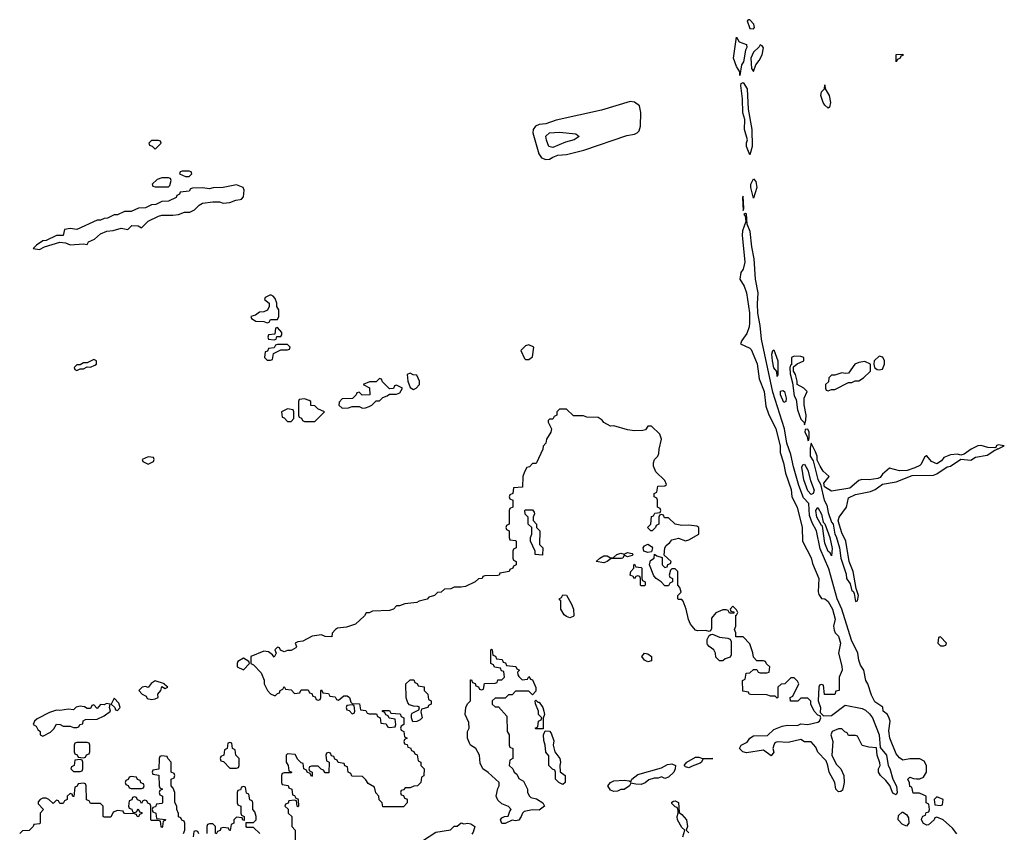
# Model space of a CAD drawing. Header units: inches. Extents: x 2701323 to 2964515, y 494916 to 722124.
# Tile 365 of 656: x 2820574 to 2826366, y 662677 to 667456. Entities that reach past the tile are written whole.
import ezdxf

# ---------------------------------------------------------------- set-up
doc = ezdxf.new("R2010")
doc.units = ezdxf.units.IN
doc.header["$MEASUREMENT"] = 0
doc.layers.add('C8626', color=7, linetype='Continuous')

msp = doc.modelspace()

# ---------------------------------------------------------------- linework, layer by layer
at = {"layer": 'C8626', "color": 2}
for points, elevation in [([(2824863.6, 667456.4), (2824854, 667450), (2824866.4, 667410), (2824870, 667404), (2824890, 667402.8), (2824897.2, 667410), (2824893.2, 667430), (2824870, 667455.3)], 2), ([(2824810, 667128), (2824809.4, 667150), (2824790, 667181.2), (2824772.4, 667230), (2824790, 667354), (2824806.8, 667326.8), (2824850, 667310.7), (2824852.2, 667292.2), (2824843.7, 667276.3), (2824831.6, 667208.4), (2824819.5, 667190)], -2), ([(2824930, 667308.7), (2824923.8, 667296.2), (2824890, 667265.1), (2824874.9, 667230), (2824878, 667170), (2824890, 667152), (2824904, 667190), (2824924.5, 667215.5), (2824940.9, 667250), (2824948.7, 667290), (2824942, 667302)], 2), ([(2825730, 667208), (2825728.9, 667251.1), (2825770, 667254), (2825770, 667246), (2825758, 667242), (2825754, 667230), (2825738, 667222)], -2), ([(2824870, 666662), (2824849.8, 666709.8), (2824850, 666732), (2824856, 666750), (2824838.3, 666810), (2824838.7, 666870), (2824828.8, 666908.8), (2824825.4, 666990), (2824816, 667070), (2824818, 667082), (2824830, 667086.8), (2824853.1, 667050), (2824858.7, 666930), (2824881.1, 666810), (2824882.6, 666710)], -2), ([(2825330, 666935.3), (2825310, 666953.2), (2825299.5, 666970), (2825286.6, 667010), (2825290, 667032), (2825308, 667050), (2825310, 667074), (2825312, 667050), (2825334.8, 667010), (2825344, 666970), (2825337.3, 666942.7)], -2), ([(2824165.7, 666974.3), (2823995.8, 666924.2), (2823730, 666864.8), (2823670, 666843), (2823630, 666839.1), (2823609, 666831), (2823594.6, 666810), (2823592.6, 666790), (2823628, 666668), (2823644.5, 666644.5), (2823670, 666634.9), (2823690, 666636.5), (2823710, 666647.2), (2823740.4, 666659.6), (2823790, 666662.7), (2823891.8, 666688.2), (2824145.2, 666774.8), (2824190, 666782.3), (2824206.6, 666790), (2824217.6, 666802.4), (2824226, 666830), (2824228.2, 666910), (2824219.5, 666950), (2824191.1, 666971.1)], 2), ([(2823710, 666704.5), (2823686, 666710), (2823672.5, 666747.5), (2823668.7, 666771.3), (2823689.7, 666790.3), (2823750, 666794), (2823846, 666786), (2823864.7, 666770), (2823836, 666750), (2823784.7, 666735.3)], 2), ([(2821390, 666746), (2821350, 666746), (2821334, 666730), (2821338, 666718), (2821352.7, 666712.7), (2821370, 666694), (2821406, 666730), (2821402, 666742)], 2), ([(2821570, 666566), (2821530, 666566), (2821518, 666562), (2821514, 666550), (2821550, 666534), (2821570, 666534), (2821586, 666550), (2821582, 666562)], 2), ([(2821850, 666485.2), (2821770, 666469), (2821711.6, 666468.4), (2821690, 666462), (2821650, 666468), (2821590, 666466), (2821578, 666462), (2821570, 666448), (2821518, 666442), (2821514, 666430), (2821498, 666422), (2821494, 666410), (2821450, 666388.7), (2821410, 666388), (2821374, 666370), (2821350, 666368), (2821314, 666350), (2821272.7, 666347.3), (2821230, 666328), (2821190, 666328), (2821150, 666308), (2821130, 666308), (2821090, 666288.7), (2821070, 666288), (2821050, 666278), (2821030, 666278), (2820910, 666222), (2820870, 666228), (2820838, 666222), (2820830, 666188), (2820790, 666188), (2820730, 666158), (2820710, 666155.3), (2820672, 666130), (2820654, 666110), (2820690, 666104.7), (2820720.2, 666119.8), (2820810, 666147.3), (2820843.5, 666143.5), (2820870, 666131.3), (2820950, 666138), (2820970, 666134), (2820978, 666150), (2821014, 666166), (2821050, 666196), (2821087, 666213), (2821124.1, 666215.9), (2821170, 666230.7), (2821210, 666222), (2821234.6, 666245.4), (2821270, 666244.7), (2821290, 666232), (2821330, 666271.3), (2821390, 666301), (2821410, 666306.8), (2821474, 666306), (2821509, 666311), (2821543.6, 666323.6), (2821575.3, 666324.7), (2821602, 666338), (2821630, 666366), (2821650, 666376.3), (2821710, 666386), (2821750, 666384.7), (2821770, 666378), (2821810, 666382), (2821844.7, 666395.3), (2821870, 666398), (2821879, 666401), (2821890, 666414), (2821893.6, 666453.6), (2821889.2, 666469.2)], 2), ([(2821450, 666526), (2821410, 666526), (2821383.6, 666516.4), (2821354, 666490), (2821358, 666478), (2821370, 666474), (2821450, 666474), (2821458, 666482), (2821466, 666510), (2821462, 666522)], 2), ([(2824890, 666406), (2824875.1, 666470), (2824875.6, 666490), (2824890, 666520.7), (2824903.8, 666503.8), (2824910.3, 666470)], -2), ([(2824830, 666418), (2824826, 666410), (2824830, 666334), (2824833.6, 666346.4)], 2), ([(2822050, 665838), (2822018, 665822), (2822014, 665810), (2822042, 665790), (2822042, 665770), (2822031.3, 665748.7), (2822010, 665738), (2821984.7, 665735.3), (2821962, 665718), (2821934, 665710), (2821938, 665698), (2821963.6, 665683.6), (2822010, 665682), (2822030, 665674), (2822042, 665678), (2822050, 665694), (2822090, 665694), (2822098, 665710), (2822098, 665750), (2822086, 665770), (2822086, 665790), (2822076.4, 665816.4), (2822066, 665830)], 2), ([(2822090, 665646), (2822078, 665642), (2822074, 665606), (2822038, 665602), (2822034, 665590), (2822038, 665578), (2822070, 665574), (2822082, 665578), (2822086, 665594), (2822110, 665594), (2822116.4, 665603.6), (2822116.4, 665616.4)], 2), ([(2822150, 665546), (2822090, 665546), (2822078, 665542), (2822070, 665526), (2822038, 665522), (2822032.7, 665507.3), (2822018, 665502), (2822014, 665470), (2822030, 665454), (2822050, 665454), (2822062, 665458), (2822067.3, 665492.7), (2822110, 665514), (2822150, 665514), (2822162, 665518), (2822166, 665530)], 2), ([(2823570, 665544), (2823550, 665539), (2823522, 665510), (2823543.5, 665463.5), (2823550, 665458), (2823570, 665458), (2823590, 665474), (2823598, 665530)], 2), ([(2825030, 665358), (2825027.6, 665387.6), (2825010, 665409.3), (2825002, 665450), (2824998, 665490), (2825003.7, 665510), (2825010, 665515.5), (2825034.7, 665450), (2825034, 665366)], -2), ([(2821010, 665458), (2820970, 665438), (2820950, 665438), (2820930, 665426), (2820910, 665426), (2820894, 665410), (2820898, 665398), (2820910, 665394), (2820930, 665402), (2820950, 665402), (2820970, 665414), (2820990, 665412), (2821016.4, 665423.6), (2821026, 665430), (2821026, 665450)], 2), ([(2825130, 665478), (2825114, 665470), (2825114, 665426), (2825110, 665426), (2825104.7, 665410), (2825107.1, 665372.9), (2825121, 665321), (2825130, 665244.7), (2825142, 665222), (2825150, 665162), (2825170, 665106), (2825187.7, 665087.7), (2825190, 665074), (2825199.3, 665100.7), (2825201.2, 665130), (2825188.4, 665191.6), (2825188, 665230), (2825206, 665270), (2825186, 665290), (2825148, 665310), (2825148, 665330), (2825138, 665370), (2825126, 665390), (2825126, 665414), (2825147.3, 665432.7), (2825186, 665450), (2825186, 665470), (2825170, 665475.3)], 2), ([(2825545.2, 665445.2), (2825510, 665440.9), (2825486, 665430), (2825450, 665378), (2825430, 665375.3), (2825410, 665379), (2825370, 665366), (2825350, 665366), (2825334, 665350), (2825332.7, 665327.3), (2825314, 665310), (2825314, 665290), (2825318, 665278), (2825330, 665274), (2825350, 665282), (2825370, 665282), (2825450, 665322), (2825470, 665322), (2825488.7, 665331.3), (2825510, 665332), (2825538, 665350), (2825578, 665390), (2825578, 665430)], 2), ([(2825630, 665477.2), (2825601, 665450), (2825598, 665430), (2825602, 665410), (2825618, 665398), (2825630, 665396), (2825650, 665401), (2825662, 665430), (2825662, 665450), (2825651.5, 665471.5)], 2), ([(2822690, 665346), (2822670, 665326), (2822632.7, 665327.3), (2822594, 665310), (2822631.6, 665291.6), (2822634, 665250), (2822588.7, 665248.7), (2822570, 665266), (2822558, 665262), (2822554, 665250), (2822531.6, 665228.4), (2822470, 665226), (2822452.7, 665207.3), (2822452, 665190), (2822470, 665172), (2822507.3, 665172.7), (2822530, 665182), (2822570, 665182), (2822590, 665172), (2822607.3, 665172.7), (2822630, 665182), (2822646, 665190), (2822670, 665214), (2822690, 665214), (2822710, 665234), (2822736.4, 665243.6), (2822750, 665254), (2822790, 665254), (2822810, 665262), (2822826, 665290), (2822790, 665306), (2822778, 665302), (2822772.7, 665287.3), (2822750, 665286), (2822707.3, 665327.3), (2822702, 665342)], 2), ([(2822870, 665378), (2822854, 665370), (2822858, 665330), (2822870, 665294), (2822890, 665282), (2822906, 665290), (2822926, 665310), (2822926, 665330), (2822910, 665366), (2822888.4, 665368.4)], 2), ([(2825070, 665204.5), (2825049.8, 665250), (2825050, 665272), (2825063.7, 665276.3), (2825072.8, 665270), (2825082.4, 665230), (2825081, 665210)], -2), ([(2822250, 665226), (2822218, 665222), (2822214, 665210), (2822214, 665130), (2822218, 665118), (2822232, 665112), (2822238, 665098), (2822250, 665094), (2822310, 665094), (2822368, 665150), (2822328.4, 665168.4), (2822310, 665186), (2822287.3, 665187.3), (2822286, 665210), (2822276.4, 665216.4)], 2), ([(2822150, 665168), (2822114, 665150), (2822118, 665118), (2822130, 665114), (2822150, 665094), (2822170, 665094), (2822186, 665110), (2822186, 665150), (2822182, 665162)], 2), ([(2825210, 665048), (2825194, 665046), (2825192, 665030), (2825205.5, 665005.5), (2825210, 664982), (2825216.4, 664983.6), (2825219, 665001), (2825219, 665030)], 2), ([(2825230, 664966), (2825223.8, 664936.2), (2825224.9, 664890), (2825242, 664862), (2825270, 664751.3), (2825284.9, 664724.9), (2825305.7, 664630), (2825321.1, 664601.1), (2825330, 664558), (2825350, 664500.7), (2825359.1, 664490), (2825369.2, 664430), (2825377.5, 664417.5), (2825397.1, 664350), (2825404.9, 664290), (2825434.9, 664194.9), (2825438, 664170), (2825458.8, 664138.8), (2825470, 664098), (2825476, 664096), (2825482, 664082), (2825490, 664034), (2825502, 664038), (2825508, 664070), (2825495.3, 664110), (2825477.2, 664210), (2825453.2, 664270), (2825434, 664390), (2825410, 664438), (2825389.2, 664509.2), (2825394, 664530), (2825438, 664590), (2825450, 664644.7), (2825490, 664662.8), (2825578.6, 664681.4), (2825606.3, 664693.7), (2825650, 664724.7), (2825730, 664738.8), (2825824.7, 664775.3), (2825950, 664778), (2825970, 664784.7), (2826030, 664826), (2826050, 664831.3), (2826110, 664872), (2826170, 664866), (2826196.5, 664883.5), (2826264.7, 664895.3), (2826310, 664924.7), (2826326, 664930), (2826326, 664934), (2826330, 664932), (2826366, 664950), (2826330, 664956), (2826318, 664950), (2826318, 664942), (2826310, 664938), (2826270, 664940.9), (2826230, 664952), (2826210, 664949.3), (2826171, 664930), (2826130, 664901.2), (2826110, 664896), (2826090, 664901.2), (2826050, 664898), (2826029.1, 664889.1), (2826010, 664880.7), (2825997.3, 664862.7), (2825970, 664843.7), (2825937.2, 664857.2), (2825911, 664891), (2825908.1, 664891.9), (2825896.3, 664883.7), (2825877.8, 664842.3), (2825870, 664834.5), (2825838.8, 664821.2), (2825794.4, 664805.6), (2825750, 664802), (2825690, 664819), (2825650, 664784), (2825635.9, 664764.1), (2825622.5, 664757.5), (2825570.6, 664749.4), (2825527.3, 664752.7), (2825510, 664745.2), (2825458.2, 664701.8), (2825350, 664682.9), (2825308.9, 664708.9), (2825304, 664730), (2825335.3, 664770), (2825300.9, 664800.9), (2825282, 664830), (2825265.6, 664865.6), (2825265.2, 664890), (2825255.5, 664915.5)], 2), ([(2821330, 664886), (2821294, 664870), (2821298, 664858), (2821330, 664842), (2821362, 664858), (2821366, 664870), (2821362, 664882)], 2), ([(2825230, 664663.5), (2825210, 664684.5), (2825186, 664750), (2825174.8, 664825.2), (2825181, 664839), (2825190, 664843), (2825210, 664806), (2825225.1, 664745.1), (2825247, 664690), (2825242, 664670)], -2), ([(2823650, 664306), (2823606, 664310), (2823606, 664330), (2823578, 664390), (2823578, 664410), (2823586, 664430), (2823586, 664470), (2823566, 664490), (2823566, 664530), (2823548.4, 664548.4), (2823546, 664570), (2823550, 664574), (2823590, 664574), (2823599.6, 664559.6), (2823602, 664550), (2823594, 664530), (2823594, 664510), (2823614, 664490), (2823614, 664470), (2823634, 664450), (2823632, 664370), (2823652, 664350)], 2), ([(2825350, 664302.7), (2825340.7, 664320.7), (2825330, 664327.6), (2825310, 664377.2), (2825297, 664477), (2825290, 664481.2), (2825262.4, 664530), (2825257.6, 664570), (2825270, 664587.7), (2825290, 664547.7), (2825300.9, 664500.9), (2825310, 664490.6), (2825339.3, 664410), (2825353.3, 664346.7)], -2), ([(2824270, 664322), (2824246, 664330), (2824242, 664350), (2824250, 664362), (2824270, 664371), (2824290, 664358), (2824296, 664350), (2824290, 664326)], 2), ([(2824150, 664298), (2824130, 664306), (2824122, 664290), (2824113.4, 664286.6), (2824052.7, 664287.3), (2824030, 664269), (2824010, 664262.7), (2823966, 664270), (2823986, 664290), (2824010, 664302), (2824030, 664302), (2824050, 664292), (2824067.3, 664292.7), (2824086, 664310), (2824110, 664318), (2824130, 664312), (2824150, 664322), (2824176.9, 664316.9), (2824182, 664310), (2824176, 664304)], 2), ([(2824230, 664126), (2824226, 664130), (2824226, 664170), (2824222, 664182), (2824210, 664186), (2824198, 664182), (2824190, 664168), (2824182, 664182), (2824166, 664190), (2824168.4, 664211.6), (2824186, 664230), (2824186, 664250), (2824190, 664254), (2824198, 664238), (2824230, 664234), (2824234, 664230), (2824234, 664170), (2824238, 664158), (2824254, 664150), (2824254, 664130), (2824250, 664126)], 2), ([(2823810, 663938), (2823790, 663946), (2823776.4, 663956.4), (2823758, 663990), (2823758, 664038), (2823748, 664050), (2823762, 664058), (2823770, 664074), (2823791.1, 664071.1), (2823819.6, 664019.6), (2823832, 663990), (2823834, 663950), (2823830, 663946)], 2), ([(2824690, 663686), (2824670, 663706), (2824668, 663730), (2824658, 663750), (2824629.2, 663769.2), (2824620.9, 663780.9), (2824617.2, 663790), (2824619, 663810), (2824630, 663834), (2824640.4, 663839.6), (2824650, 663842), (2824690, 663824.7), (2824739.6, 663819.6), (2824752.7, 663812.7), (2824759.6, 663799.6), (2824759.6, 663720.4), (2824752.7, 663707.3), (2824723.6, 663696.4), (2824710, 663686)], 2), ([(2825990, 663826), (2825978, 663822), (2825974, 663790), (2825990, 663774), (2826010, 663774), (2826022, 663778), (2826026, 663790)], 2), ([(2823530, 663574), (2823562, 663578), (2823570, 663594), (2823578, 663578), (2823590, 663574), (2823611.1, 663528.9), (2823610, 663506), (2823590, 663486), (2823570, 663506), (2823490, 663506), (2823470, 663486), (2823450, 663486), (2823430, 663466), (2823370, 663466), (2823354, 663450), (2823354, 663430), (2823370, 663414), (2823390, 663414), (2823439.6, 663359.6), (2823442, 663270), (2823454, 663250), (2823454, 663190), (2823458, 663178), (2823474, 663170), (2823474, 663110), (2823458, 663102), (2823454, 663070), (2823474, 663050), (2823482, 663030), (2823498, 663018), (2823510, 662994), (2823538, 662978), (2823562, 662930), (2823562, 662910), (2823572, 662890), (2823581, 662881), (2823614.4, 662874.4), (2823650.9, 662850.9), (2823662, 662830), (2823630, 662808), (2823590, 662808.7), (2823541, 662799), (2823531.1, 662788.9), (2823524.7, 662770), (2823510, 662748.7), (2823490, 662744), (2823470, 662748.7), (2823430, 662728), (2823410, 662728.7), (2823402, 662750), (2823410, 662762), (2823426, 662770), (2823448, 662772), (2823458, 662802), (2823466, 662810), (2823448.7, 662828.7), (2823410, 662844), (2823386.3, 662866.3), (2823377.2, 662890), (2823386.3, 662933.7), (2823395.3, 662950), (2823395.3, 662970), (2823330, 663028.7), (2823298, 663050), (2823283.1, 663083.1), (2823278, 663130), (2823258, 663170), (2823226, 663190), (2823220.4, 663200.4), (2823208, 663230), (2823208, 663270), (2823218, 663290), (2823216.4, 663323.6), (2823195.3, 663370), (2823198, 663410), (2823208, 663432), (2823226, 663450), (2823226, 663574), (2823232.7, 663572.7), (2823238, 663558), (2823252.7, 663552.7), (2823258, 663538), (2823272.7, 663532.7), (2823278, 663518), (2823290, 663514), (2823302, 663518), (2823307.3, 663552.7), (2823370, 663554), (2823382, 663558), (2823387.3, 663572.7), (2823410, 663574), (2823426, 663590), (2823422, 663622), (2823407.3, 663627.3), (2823402, 663642), (2823367.3, 663647.3), (2823362, 663662), (2823346, 663670), (2823346, 663750), (2823350, 663754), (2823354, 663750), (2823358, 663718), (2823372, 663712), (2823378, 663698), (2823412.7, 663692.7), (2823418, 663678), (2823432.7, 663672.7), (2823438, 663658), (2823492.7, 663652.7), (2823498, 663638), (2823514, 663630), (2823502, 663618), (2823503.6, 663603.6), (2823510, 663594)], 2), ([(2824270, 663679), (2824248.7, 663690), (2824234, 663710), (2824249.3, 663730.7), (2824270, 663726), (2824290.7, 663710.7), (2824290, 663686)], 2), ([(2821890, 663702), (2821858, 663682), (2821854, 663670), (2821854, 663650), (2821890, 663632), (2821926, 663670), (2821922, 663682)], 2), ([(2821370, 663568.7), (2821347.1, 663552.9), (2821330, 663528), (2821314, 663534), (2821294, 663530), (2821274, 663510), (2821294, 663490), (2821318, 663478), (2821324.7, 663464.7), (2821350, 663458), (2821370, 663461), (2821388, 663470), (2821386, 663490), (2821404, 663510), (2821410, 663534), (2821430, 663522), (2821446, 663530), (2821426, 663546), (2821426, 663550)], 2), ([(2822887.3, 663327.3), (2822878, 663350), (2822878, 663370), (2822882, 663378), (2822922, 663398), (2822926, 663410), (2822916.4, 663416.4), (2822890, 663418), (2822867.3, 663427.3), (2822858, 663438), (2822848, 663468), (2822846, 663550), (2822870, 663574), (2822892.7, 663572.7), (2822898, 663558), (2822912.7, 663552.7), (2822918, 663538), (2822952.7, 663532.7), (2822954, 663510), (2822974, 663490), (2822978, 663458), (2822994, 663450), (2822994, 663430), (2822978, 663422), (2822974, 663410), (2822938, 663402), (2822934, 663386), (2822942, 663350), (2822930, 663338), (2822910, 663328)], 2), ([(2821084.7, 663435.3), (2821070, 663426), (2821050, 663428), (2821030, 663406), (2821010, 663426), (2820998, 663422), (2820990, 663406), (2820970, 663406), (2820955.3, 663415.3), (2820930, 663419), (2820907.1, 663412.9), (2820890, 663398), (2820862, 663402), (2820810, 663394), (2820790, 663395.3), (2820750, 663382), (2820676, 663344), (2820662, 663330), (2820654, 663310), (2820670, 663302), (2820680.7, 663280.7), (2820694, 663270), (2820694, 663250), (2820710, 663242), (2820754.6, 663265.4), (2820774.6, 663285.4), (2820790, 663312), (2820811.6, 663311.6), (2820830, 663302), (2820870, 663302), (2820890, 663294), (2820910, 663294), (2820922, 663298), (2820928.4, 663311.6), (2820946, 663314), (2820948, 663332), (2820960.4, 663339.6), (2821030, 663342), (2821070, 663362), (2821108, 663390), (2821102, 663410), (2821106, 663430)], 2), ([(2821130, 663466), (2821112, 663430), (2821134, 663410), (2821138, 663398), (2821150, 663394), (2821166, 663410), (2821156.4, 663436.4)], 2), ([(2822530, 663426), (2822498, 663422), (2822494, 663410), (2822498, 663398), (2822512.7, 663392.7), (2822530, 663374), (2822542, 663378), (2822546, 663390), (2822542, 663422)], 2), ([(2823622, 663442), (2823630, 663442), (2823651.3, 663410), (2823658, 663390), (2823662, 663370), (2823652.7, 663347.3), (2823654, 663286), (2823650, 663286), (2823610, 663286), (2823606, 663290), (2823622, 663298), (2823626, 663330), (2823642, 663338), (2823646, 663350), (2823626, 663370), (2823626, 663390), (2823607.3, 663432.7), (2823606, 663450), (2823610, 663454)], 2), ([(2823770, 662958), (2823746, 662970), (2823726, 662990), (2823726, 663030), (2823722, 663042), (2823707.3, 663047.3), (2823686, 663070), (2823687.3, 663127.3), (2823668.4, 663148.4), (2823666, 663190), (2823656.4, 663216.4), (2823655.3, 663250), (2823666, 663274), (2823690, 663272), (2823699.8, 663259.8), (2823715.3, 663215.3), (2823711.3, 663190), (2823722, 663150), (2823751.3, 663110), (2823756, 663090), (2823751.3, 663070), (2823752.7, 663032.7), (2823782, 663010), (2823782, 662970)], 2), ([(2820970, 663206), (2820910, 663206), (2820898, 663202), (2820894, 663190), (2820894, 663150), (2820898, 663138), (2820912.7, 663132.7), (2820918, 663118), (2820950, 663114), (2820962, 663118), (2820967.3, 663132.7), (2820982, 663138), (2820986, 663150), (2820986, 663190), (2820982, 663202)], 2), ([(2821810, 663206), (2821798, 663202), (2821794, 663170), (2821778, 663162), (2821774, 663130), (2821758, 663122), (2821754, 663110), (2821758, 663098), (2821772.7, 663092.7), (2821810, 663054), (2821850, 663054), (2821862, 663058), (2821866, 663070), (2821866, 663110), (2821846, 663130), (2821842, 663162), (2821826, 663170), (2821822, 663202)], 2), ([(2820930, 663106), (2820898, 663102), (2820894, 663070), (2820878, 663062), (2820874, 663050), (2820890, 663034), (2820930, 663034), (2820942, 663038), (2820946, 663050), (2820946, 663090), (2820942, 663102)], 2), ([(2824370, 662994), (2824350, 663004), (2824330, 662995.3), (2824305.4, 662994.6), (2824274.8, 662985.2), (2824253, 662967), (2824230, 662958.4), (2824199, 662959), (2824170, 662966), (2824162, 662950), (2824130, 662928.7), (2824110, 662929), (2824090, 662919), (2824070, 662917.2), (2824050, 662924), (2824034, 662950), (2824049.3, 662970.7), (2824070, 662978.8), (2824130, 662982.8), (2824159.8, 662979.8), (2824170, 662974), (2824175.3, 662990), (2824210, 663017.3), (2824350, 663056), (2824384.1, 663075.9), (2824410, 663078.8), (2824431.3, 663070), (2824430.8, 663050), (2824422, 663030), (2824390, 663001.2)], 2), ([(2824510, 663055.3), (2824490, 663062), (2824482, 663070), (2824498, 663090), (2824550, 663118.8), (2824570, 663118.8), (2824590, 663111), (2824652, 663110), (2824592.7, 663107.3), (2824584.7, 663090), (2824576.3, 663083.7), (2824530, 663065.2)], 2), ([(2821230, 663006), (2821218, 663002), (2821212.7, 662987.3), (2821198, 662982), (2821194, 662970), (2821198, 662958), (2821212.7, 662952.7), (2821218, 662938), (2821230, 662934), (2821290, 662934), (2821302, 662938), (2821306, 662950), (2821302, 662962), (2821287.3, 662967.3), (2821282, 662982), (2821267.3, 662987.3), (2821262, 663002)], 2), ([(2825970, 662886), (2825954, 662870), (2825958, 662838), (2825990, 662834), (2826002, 662838), (2826006, 662870)], 2), ([(2825790, 662713.2), (2825765.1, 662725.1), (2825741.2, 662750), (2825743.7, 662776.3), (2825764.7, 662795.3), (2825770, 662796), (2825790, 662780.7), (2825802, 662762), (2825804, 662730)], 2)]:
    msp.add_lwpolyline(points, close=True, dxfattribs=dict(at, elevation=elevation))
at = {"layer": 'C8626', "color": 2, "elevation": 2}
for points in [[(2826087.3, 662667.3), (2826060.4, 662700.4), (2826006, 662750), (2825970, 662766), (2825958, 662762), (2825954, 662750), (2825919.6, 662720.4), (2825910, 662718), (2825890, 662728), (2825878, 662750), (2825880.4, 662759.6), (2825887.3, 662772.7), (2825902, 662778), (2825907.3, 662792.7), (2825922, 662798), (2825926, 662810), (2825922, 662842), (2825906, 662850), (2825906, 662890), (2825867.3, 662907.3), (2825830, 662908), (2825822, 662942), (2825810, 662946), (2825808.7, 662968.7), (2825798, 662990), (2825810, 663002), (2825832.7, 662992.7), (2825850, 662992), (2825870, 662992), (2825890, 663002), (2825908, 663030), (2825908, 663070), (2825895.3, 663095.3), (2825870, 663108), (2825810, 663108.7), (2825770, 663102), (2825750, 663114), (2825730, 663139), (2825692.7, 663230), (2825686.3, 663273.7), (2825694, 663330), (2825689.1, 663349.1), (2825678, 663370), (2825654, 663390), (2825652, 663412), (2825604.7, 663444.8), (2825583.8, 663483.8), (2825563.6, 663550), (2825551.5, 663570), (2825538.7, 663630), (2825520.5, 663660.5), (2825509.7, 663689.7), (2825503.5, 663730), (2825467.3, 663807.3), (2825410.9, 663990), (2825382.6, 664050), (2825333.3, 664226.7), (2825283.6, 664343.6), (2825262, 664450), (2825236.6, 664496.6), (2825220, 664540), (2825215.6, 664610), (2825184.9, 664644.9), (2825156.5, 664716.5), (2825125.6, 664825.6), (2825110, 664899), (2825086, 664966), (2825072.7, 665050), (2825005.1, 665265.1), (2824937.8, 665577.8), (2824930, 665658), (2824916.1, 665730), (2824913.9, 665786.1), (2824918.7, 665850), (2824902.4, 665930), (2824894.5, 666050), (2824881, 666121), (2824871, 666211), (2824853.8, 666253.8), (2824850, 666315.3), (2824843.6, 666316.4), (2824834, 666310), (2824842, 666302), (2824844.7, 666270), (2824826.2, 666213.8), (2824824.9, 666190), (2824840.5, 666030), (2824830.6, 665990), (2824816.3, 665970), (2824810.6, 665930.6), (2824836.3, 665890), (2824850.4, 665850.4), (2824867.1, 665732.9), (2824866.4, 665673.6), (2824864.7, 665650), (2824851, 665610), (2824822, 665570), (2824814, 665550), (2824870, 665524.7), (2824876.8, 665516.8), (2824912.3, 665432.3), (2824924.9, 665344.9), (2824954, 665270), (2824962.5, 665182.5), (2824978.5, 665138.5), (2825022.4, 665050), (2825047.7, 664950), (2825047.3, 664910), (2825067.7, 664850), (2825078, 664790), (2825112.4, 664692.4), (2825116.3, 664650), (2825147.7, 664590), (2825176.3, 664470), (2825178, 664390), (2825230, 664292), (2825238, 664258), (2825274, 664170), (2825270.9, 664090.9), (2825275.3, 664075.3), (2825291.1, 664051.1), (2825310, 664050.8), (2825330, 664034.8), (2825354.9, 663990), (2825370.6, 663930), (2825361, 663890), (2825365.4, 663865.4), (2825371.3, 663850), (2825390.8, 663830), (2825402.8, 663790), (2825391, 663730), (2825410, 663654), (2825411.3, 663630), (2825394, 663590), (2825394, 663510), (2825374, 663506), (2825370, 663488), (2825308, 663488), (2825302, 663542), (2825290, 663546), (2825278, 663542), (2825274, 663530), (2825272, 663450), (2825284.7, 663410), (2825282, 663382), (2825302, 663362), (2825350, 663364.7), (2825430, 663424.7), (2825530, 663405.5), (2825550, 663395.5), (2825572.9, 663372.9), (2825590.5, 663350), (2825630.4, 663250.3), (2825634.8, 663174.8), (2825673.4, 663130), (2825682.8, 663070), (2825692.4, 663052.4), (2825710.6, 662990), (2825730.9, 662949.1), (2825734.8, 662910), (2825730, 662898), (2825710, 662908), (2825692.7, 662952.7), (2825670, 662982), (2825638, 663010), (2825626, 663030), (2825626, 663050), (2825635.3, 663070), (2825634.6, 663085.4), (2825619, 663130), (2825614.6, 663174.6), (2825570, 663178), (2825530, 663188), (2825502, 663242), (2825490, 663246), (2825450, 663246), (2825442, 663262), (2825427.3, 663267.3), (2825410, 663286), (2825390, 663286), (2825354, 663270), (2825344.7, 663250), (2825358, 663210), (2825352, 663130), (2825376.9, 663076.9), (2825404.7, 663050), (2825422, 663010), (2825424.7, 662970), (2825421, 662950), (2825414.4, 662925.6), (2825403.6, 662916.4), (2825390, 662915.3), (2825375.3, 662930), (2825368.7, 662970), (2825335.3, 663030), (2825328.7, 663070), (2825318, 663098), (2825270, 663148), (2825258, 663178), (2825230, 663208), (2825190, 663208.7), (2825170, 663222), (2825094, 663206), (2825030, 663209), (2825016.9, 663203.1), (2825011, 663190), (2825004.7, 663170), (2825011, 663149), (2824994, 663126), (2824950, 663159), (2824850, 663144), (2824828, 663150), (2824808, 663170), (2824818, 663190), (2824853.2, 663206.8), (2824869, 663231), (2824890, 663244.7), (2824973.2, 663246.8), (2825010, 663282), (2825059, 663301), (2825090, 663306.8), (2825150, 663304.7), (2825170, 663314), (2825210, 663311.3), (2825270, 663324.7), (2825278, 663330), (2825286, 663350), (2825282, 663362), (2825270, 663366), (2825248, 663390), (2825228, 663430), (2825227.3, 663447.3), (2825210, 663466), (2825170, 663466), (2825151.6, 663448.4), (2825107.3, 663447.3), (2825106, 663470), (2825122, 663478), (2825158, 663550), (2825150, 663566), (2825130, 663586), (2825110, 663586), (2825074, 663550), (2825052.7, 663547.3), (2825034, 663530), (2825034, 663470), (2825030, 663466), (2825018, 663478), (2824990, 663478), (2824970, 663486), (2824872.7, 663487.3), (2824866, 663490), (2824862, 663502), (2824827.3, 663507.3), (2824826, 663570), (2824842, 663578), (2824847.3, 663612.7), (2824870, 663614), (2824890, 663634), (2824910, 663634), (2824918, 663618), (2824930, 663614), (2824970, 663614), (2824982, 663618), (2824986, 663650), (2824967.3, 663667.3), (2824962, 663682), (2824950, 663686), (2824910, 663686), (2824890, 663706), (2824887.3, 663732.7), (2824870, 663786), (2824830, 663826), (2824787.3, 663827.3), (2824786, 663850), (2824778, 663870), (2824786, 663890), (2824786, 663954), (2824790, 663954), (2824798, 663970), (2824790, 663986), (2824770, 664006), (2824754, 663990), (2824758, 663978), (2824774, 663974), (2824774, 663966), (2824750, 663966), (2824742, 663982), (2824730, 663986), (2824710, 663986), (2824670, 663968), (2824642.8, 663937.2), (2824643.6, 663876.4), (2824638, 663862), (2824630, 663858), (2824610, 663864), (2824562, 663862), (2824550, 663866), (2824520.4, 663900.4), (2824508.4, 663928.4), (2824495.3, 663990), (2824476.4, 664036.4), (2824470, 664046), (2824450, 664046), (2824446, 664050), (2824446, 664070), (2824466, 664090), (2824456.4, 664116.4), (2824446, 664130), (2824446, 664210), (2824430, 664226), (2824410, 664226), (2824402, 664218), (2824394, 664190), (2824398, 664178), (2824414, 664170), (2824414, 664150), (2824398, 664142), (2824390, 664126), (2824370, 664126), (2824348, 664150), (2824318, 664170), (2824304.7, 664184.7), (2824278, 664250), (2824284.7, 664275.3), (2824306, 664290), (2824307.3, 664312.7), (2824322, 664302), (2824354, 664294), (2824354, 664250), (2824370, 664234), (2824382, 664238), (2824387.3, 664252.7), (2824402, 664258), (2824406, 664270), (2824366, 664306), (2824368.7, 664350), (2824376.4, 664363.6), (2824399, 664381), (2824410, 664398), (2824450, 664406), (2824490, 664391.3), (2824510, 664398), (2824568.7, 664431.3), (2824568.7, 664468.7), (2824557.2, 664477.2), (2824510, 664484), (2824470, 664482), (2824430, 664488.7), (2824390, 664526), (2824367.3, 664527.3), (2824362, 664542), (2824350, 664546), (2824338, 664542), (2824334, 664530), (2824334, 664490), (2824318, 664482), (2824314, 664470), (2824294, 664450), (2824286, 664450), (2824268, 664470), (2824286, 664490), (2824290, 664534), (2824302, 664538), (2824310, 664554), (2824342, 664558), (2824346, 664570), (2824342, 664582), (2824326, 664590), (2824326, 664630), (2824322, 664642), (2824306, 664650), (2824306, 664670), (2824322, 664678), (2824327.3, 664712.7), (2824370, 664714), (2824378, 664722), (2824370, 664746), (2824316.4, 664796.4), (2824302, 664830), (2824302, 664850), (2824308.7, 664870), (2824328, 664890), (2824334.6, 664905.4), (2824335.3, 664930), (2824348.7, 664990), (2824339, 665019), (2824290, 665066), (2824270, 665066), (2824256, 665044), (2824239.8, 665040.2), (2824190, 665039), (2824150, 665044), (2824070, 665068), (2824050, 665066), (2824010, 665088), (2824000.4, 665100.4), (2823976.4, 665116.4), (2823910, 665118), (2823890, 665126), (2823832.7, 665127.3), (2823790, 665166), (2823750, 665166), (2823734, 665150), (2823734, 665130), (2823718, 665122), (2823710, 665106), (2823690, 665106), (2823682, 665098), (2823682, 665090), (2823702, 665050), (2823698, 665030), (2823672, 664990), (2823670, 664966), (2823652.7, 664947.3), (2823652, 664930), (2823614, 664850), (2823610, 664846), (2823590, 664846), (2823572.7, 664827.3), (2823558, 664822), (2823543.6, 664796.4), (2823534, 664770), (2823532.7, 664707.3), (2823478, 664702), (2823474, 664670), (2823458, 664662), (2823454, 664650), (2823458, 664638), (2823474, 664630), (2823474, 664590), (2823458, 664582), (2823454, 664570), (2823454, 664490), (2823438, 664482), (2823434, 664470), (2823438, 664458), (2823454, 664450), (2823454, 664410), (2823458, 664398), (2823490, 664394), (2823494, 664390), (2823494, 664350), (2823478, 664342), (2823474, 664330), (2823474, 664290), (2823478, 664278), (2823494, 664270), (2823494, 664250), (2823478, 664242), (2823474, 664230), (2823458, 664222), (2823454, 664210), (2823398, 664202), (2823394, 664190), (2823387.3, 664187.3), (2823310, 664186), (2823298, 664182), (2823294, 664170), (2823272.7, 664167.3), (2823254, 664150), (2823196.9, 664123.1), (2823170, 664118), (2823130, 664118), (2823110, 664108), (2823072.7, 664107.3), (2823054, 664090), (2823032, 664088), (2823014, 664070), (2822981, 664059), (2822970, 664048.7), (2822923.6, 664036.4), (2822910, 664028.7), (2822839.6, 664020.4), (2822808.7, 664008.7), (2822791.3, 664008.7), (2822772, 663990), (2822750, 663982), (2822650, 663978), (2822630, 663968), (2822612.7, 663967.3), (2822602, 663950), (2822550, 663902), (2822496, 663884), (2822442.8, 663877.2), (2822432, 663870), (2822412.7, 663847.3), (2822410, 663826), (2822370, 663828), (2822350, 663838), (2822294, 663830), (2822239.6, 663800.4), (2822210, 663798), (2822194, 663790), (2822202, 663770), (2822198, 663762), (2822170, 663746), (2822150, 663746), (2822130, 663738), (2822107.3, 663747.3), (2822102, 663762), (2822090, 663766), (2822074, 663750), (2822082, 663730), (2822070, 663706), (2822060.4, 663720.4), (2822038, 663738), (2822010, 663742), (2821934, 663710), (2821934, 663670), (2821950, 663662), (2821995.3, 663615.3), (2822011.6, 663571.6), (2822012, 663550), (2822032, 663510), (2822050, 663492), (2822070, 663482), (2822078, 663482), (2822090, 663494), (2822102, 663498), (2822106, 663510), (2822122, 663518), (2822130, 663534), (2822138, 663518), (2822170, 663514), (2822190, 663494), (2822222, 663498), (2822230, 663514), (2822270, 663514), (2822278, 663498), (2822292.7, 663492.7), (2822298, 663478), (2822312.7, 663472.7), (2822318, 663458), (2822330, 663454), (2822342, 663458), (2822346, 663470), (2822346, 663510), (2822350, 663514), (2822358, 663498), (2822390, 663494), (2822398, 663478), (2822430, 663474), (2822438, 663458), (2822450, 663454), (2822480.4, 663479.6), (2822499.6, 663479.6), (2822514, 663470), (2822522, 663442), (2822530, 663434), (2822572.7, 663432.7), (2822578, 663398), (2822610, 663394), (2822618, 663378), (2822630, 663374), (2822672.7, 663372.7), (2822678, 663358), (2822694, 663350), (2822698, 663318), (2822730, 663314), (2822738, 663298), (2822750, 663294), (2822782, 663298), (2822786, 663310), (2822782, 663342), (2822747.3, 663347.3), (2822742, 663362), (2822727.3, 663367.3), (2822722, 663382), (2822707.3, 663387.3), (2822707.3, 663392.7), (2822750, 663394), (2822758, 663378), (2822812.7, 663372.7), (2822818, 663358), (2822834, 663350), (2822834, 663310), (2822818, 663302), (2822814, 663290), (2822818, 663278), (2822834, 663270), (2822838, 663238), (2822854, 663230), (2822838, 663222), (2822834, 663210), (2822838, 663198), (2822852.7, 663192.7), (2822858, 663178), (2822872.7, 663172.7), (2822878, 663158), (2822892.7, 663152.7), (2822898, 663138), (2822912.7, 663132.7), (2822918, 663098), (2822934, 663090), (2822934, 663070), (2822954, 663050), (2822951.6, 663008.4), (2822938, 663002), (2822934, 662970), (2822914, 662950), (2822892.7, 662947.3), (2822870, 662938), (2822842, 662938), (2822832.7, 662927.3), (2822818, 662922), (2822814, 662910), (2822818, 662898), (2822832.7, 662892.7), (2822838, 662878), (2822850, 662874), (2822852.7, 662867.3), (2822854, 662850), (2822832.7, 662827.3), (2822710, 662826), (2822706, 662850), (2822688.4, 662868.4), (2822686, 662890), (2822668.4, 662908.4), (2822662, 662942), (2822623.1, 662963.1), (2822610, 662986), (2822590, 663006), (2822527.3, 663007.3), (2822522, 663022), (2822506, 663030), (2822502, 663062), (2822487.3, 663067.3), (2822482, 663082), (2822447.3, 663087.3), (2822442, 663102), (2822427.3, 663107.3), (2822422, 663122), (2822407.3, 663127.3), (2822402, 663142), (2822390, 663146), (2822378, 663142), (2822374, 663130), (2822378, 663098), (2822394, 663090), (2822392.7, 663027.3), (2822370, 663026), (2822362, 663042), (2822347.3, 663047.3), (2822330, 663066), (2822290, 663066), (2822278, 663062), (2822274, 663050), (2822278, 663038), (2822294, 663030), (2822294, 663010), (2822290, 663006), (2822282, 663022), (2822266, 663030), (2822262, 663042), (2822246, 663050), (2822242, 663082), (2822230, 663086), (2822210, 663106), (2822195.3, 663135.3), (2822150, 663138), (2822142, 663130), (2822142, 663090), (2822154, 663070), (2822158, 663038), (2822174, 663030), (2822170, 663026), (2822130, 663026), (2822118, 663022), (2822114, 663010), (2822114, 662970), (2822118, 662958), (2822152.7, 662952.7), (2822158, 662938), (2822174, 662930), (2822178, 662898), (2822190, 662894), (2822198, 662878), (2822210, 662874), (2822212.7, 662867.3), (2822214, 662830), (2822210, 662826), (2822206, 662830), (2822202, 662862), (2822190, 662866), (2822158, 662862), (2822152.7, 662847.3), (2822138, 662842), (2822134, 662830), (2822152.7, 662812.7), (2822154, 662790), (2822174, 662770), (2822174, 662710), (2822194, 662690), (2822194, 662550)], [(2821538, 662670), (2821546, 662690), (2821546, 662730), (2821542, 662742), (2821527.3, 662747.3), (2821522, 662762), (2821508.4, 662768.4), (2821507.3, 662787.3), (2821498, 662810), (2821498, 662830), (2821487.3, 662852.7), (2821486, 662910), (2821476.4, 662936.4), (2821466, 662950), (2821466, 662990), (2821482, 662998), (2821486, 663010), (2821482, 663022), (2821466, 663030), (2821466, 663090), (2821446, 663110), (2821442, 663122), (2821410, 663126), (2821398, 663122), (2821394, 663110), (2821392.7, 663047.3), (2821358, 663042), (2821354, 663030), (2821358, 663018), (2821392.7, 663012.7), (2821394, 662950), (2821398, 662938), (2821414, 662930), (2821398, 662922), (2821394, 662910), (2821398, 662898), (2821414, 662890), (2821414, 662850), (2821410, 662846), (2821378, 662842), (2821372.7, 662827.3), (2821358, 662822), (2821354, 662810), (2821358, 662798), (2821374, 662790), (2821378, 662758), (2821431.6, 662751.6), (2821430, 662746), (2821418, 662742), (2821414, 662710), (2821410, 662706), (2821406, 662710), (2821402, 662742), (2821390, 662746), (2821350, 662746), (2821346, 662750), (2821346, 662830), (2821342, 662842), (2821327.3, 662847.3), (2821322, 662862), (2821310, 662866), (2821298, 662862), (2821290, 662846), (2821282, 662862), (2821267.3, 662867.3), (2821262, 662882), (2821250, 662886), (2821238, 662882), (2821232.7, 662867.3), (2821218, 662862), (2821214, 662830), (2821218, 662818), (2821232.7, 662812.7), (2821238, 662798), (2821250, 662794), (2821262, 662798), (2821270, 662814), (2821278, 662798), (2821292.7, 662792.7), (2821292.7, 662787.3), (2821278, 662782), (2821272.7, 662767.3), (2821266, 662770), (2821262, 662782), (2821250, 662786), (2821192.7, 662787.3), (2821186, 662790), (2821182, 662802), (2821150, 662806), (2821124.7, 662795.3), (2821110, 662766), (2821070, 662766), (2821066, 662770), (2821066, 662830), (2821050, 662846), (2820990, 662846), (2820982, 662862), (2820967.3, 662867.3), (2820966, 662950), (2820962, 662962), (2820950, 662966), (2820918, 662962), (2820912.7, 662947.3), (2820898, 662942), (2820892.7, 662887.3), (2820887.3, 662887.3), (2820882, 662902), (2820870, 662906), (2820854, 662890), (2820854, 662870), (2820838, 662862), (2820830, 662846), (2820810, 662846), (2820802, 662862), (2820790, 662866), (2820770, 662846), (2820746, 662870), (2820730, 662878), (2820710, 662878), (2820694, 662870), (2820683.6, 662856.4), (2820683.6, 662843.6), (2820714, 662810), (2820694, 662790), (2820694, 662730), (2820690, 662726), (2820658, 662722), (2820654, 662710), (2820630, 662688), (2820590, 662686), (2820574, 662670)], [(2821986, 662670), (2821950, 662706), (2821910, 662706), (2821906, 662710), (2821906, 662734), (2821950, 662734), (2821966, 662750), (2821966, 662770), (2821956.4, 662796.4), (2821946, 662810), (2821946, 662850), (2821942, 662862), (2821927.3, 662867.3), (2821922, 662902), (2821907.3, 662907.3), (2821902, 662942), (2821890, 662946), (2821878, 662942), (2821872.7, 662927.3), (2821858, 662922), (2821854, 662910), (2821854, 662850), (2821858, 662838), (2821874, 662830), (2821874, 662790), (2821878, 662778), (2821894, 662770), (2821894, 662746), (2821887.3, 662747.3), (2821882, 662762), (2821850, 662766), (2821834, 662750), (2821834, 662730), (2821818, 662722), (2821812.7, 662687.3), (2821807.3, 662687.3), (2821802, 662702), (2821770, 662706), (2821758, 662702), (2821752.7, 662687.3), (2821738, 662682), (2821730, 662666)], [(2824475.3, 662650), (2824486, 662690), (2824470, 662706), (2824444, 662750), (2824442, 662770), (2824448, 662790), (2824447.3, 662807.3), (2824442, 662822), (2824430, 662826), (2824410, 662846), (2824410, 662854), (2824420.4, 662859.6), (2824430, 662862), (2824450, 662852), (2824452.7, 662792.7), (2824470, 662782), (2824496, 662750), (2824502, 662710), (2824494, 662690), (2824510, 662674)], [(2821726, 662670), (2821726, 662710), (2821710, 662726), (2821690, 662726), (2821678, 662722), (2821674, 662710), (2821674, 662670)], [(2822950, 662631.3), (2823022.7, 662677.3), (2823109.1, 662690.9), (2823130, 662712), (2823147.3, 662712.7), (2823170, 662732), (2823186.4, 662726.4), (2823210, 662731.3), (2823227.1, 662727.1), (2823251.1, 662711.1), (2823242, 662678), (2823233.7, 662666.3)], [(2821627.3, 662667.3), (2821622, 662682), (2821610, 662686), (2821598, 662682), (2821594, 662650)]]:
    msp.add_lwpolyline(points, dxfattribs=at)

doc.saveas('drawing.dxf')
